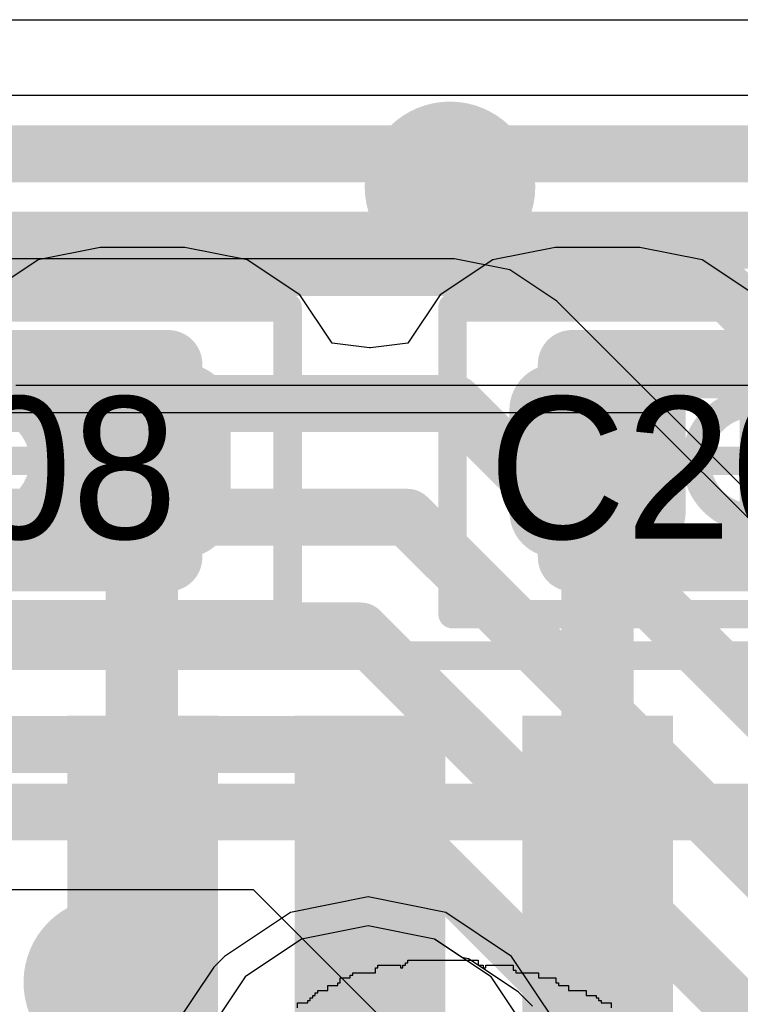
# Model space of a CAD drawing. Header units: millimetres. Extents: x -2 to 68, y -2 to 27.4.
# Tile 586 of 594: x 59 to 60.3, y 23.4 to 25.1. Entities that reach past the tile are written whole.
import ezdxf

# ---------------------------------------------------------------- set-up
doc = ezdxf.new("R2010")
doc.units = ezdxf.units.MM
for name, color, linetype in [('BottomLayer', 5, 'Continuous'), ('BottomOverlay', 54, 'Continuous'), ('DrillGuide', 244, 'Continuous'), ('Mechanical13', 56, 'Continuous'), ('Mechanical15', 56, 'Continuous'), ('Mechanical2', 216, 'Continuous'), ('MidLayer1', 16, 'Continuous'), ('MidLayer2', 76, 'Continuous'), ('MidLayer3', 90, 'Continuous'), ('MidLayer4', 156, 'Continuous'), ('MidLayer5', 130, 'Continuous'), ('MidLayer6', 216, 'Continuous'), ('MidLayer7', 6, 'Continuous'), ('MidLayer8', 54, 'Continuous'), ('MultiLayer', 9, 'Continuous'), ('TopLayer', 1, 'Continuous'), ('TopPaste', 8, 'Continuous'), ('TopSolder', 216, 'Continuous'), ('ViaHoleLayer', 16, 'Continuous')]:
    doc.layers.add(name, color=color, linetype=linetype)

# ---------------------------------------------------------------- blocks, each defined once
blk = doc.blocks.new('PQFN40P180X260X55_16N_54')
at = {"layer": 'Mechanical13', "const_width": 0.0999998}
blk.add_lwpolyline([(-0.8999982, -1.29999994), (-0.8999982, 1.29999994)], dxfattribs=at)
at = {"layer": 'Mechanical15', "const_width": 0.0499999}
blk.add_lwpolyline([(-1.17499892, -1.57500066), (-1.17499892, 1.57500066)], dxfattribs=at)
at = {"layer": 'TopLayer'}
for points in [[(-0.4864989, 0.08750045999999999), (-0.4864989, 0.31249874), (-1.04950006, 0.08750045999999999), (-1.04950006, 0.31249874)], [(-0.4864989, -0.31249874), (-0.4864989, -0.08750045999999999), (-1.04950006, -0.31249874), (-1.04950006, -0.08750045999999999)], [(-0.4864989, -0.7124979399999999), (-0.4864989, -0.4874996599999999), (-1.04950006, -0.7124979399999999), (-1.04950006, -0.4874996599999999)]]:
    blk.add_solid(points, dxfattribs=at)
at = {"layer": 'TopPaste'}
for points in [[(-0.4864989, 0.08750045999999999), (-0.4864989, 0.31249874), (-1.04950006, 0.08750045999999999), (-1.04950006, 0.31249874)], [(-0.4864989, -0.31249874), (-0.4864989, -0.08750045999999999), (-1.04950006, -0.31249874), (-1.04950006, -0.08750045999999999)], [(-0.4864989, -0.7124979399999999), (-0.4864989, -0.4874996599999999), (-1.04950006, -0.7124979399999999), (-1.04950006, -0.4874996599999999)]]:
    blk.add_solid(points, dxfattribs=at)
at = {"layer": 'TopSolder'}
for points in [[(-0.46649894, 0.0675005), (-0.46649894, 0.3324987), (-1.06950002, 0.0675005), (-1.06950002, 0.3324987)], [(-0.46649894, -0.3324987), (-0.46649894, -0.0675005), (-1.06950002, -0.3324987), (-1.06950002, -0.0675005)], [(-0.46649894, -0.7324978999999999), (-0.46649894, -0.4674997), (-1.06950002, -0.7324978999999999), (-1.06950002, -0.4674997)]]:
    blk.add_solid(points, dxfattribs=at)
blk = doc.blocks.new('CAP_0201_57')
at = {"layer": 'Mechanical13', "const_width": 0.11999976}
for points in [[(0.31999936, 0.16999966), (-0.31999936, 0.16999966)], [(-0.31999936, 0.16999966), (-0.31999936, -0.16999966)], [(0.31999936, 0.16999966), (0.31999936, -0.16999966)], [(0.31999936, -0.16999966), (-0.31999936, -0.16999966)]]:
    blk.add_lwpolyline(points, dxfattribs=at)
at = {"layer": 'Mechanical13', "const_width": 0.05999988}
for points in [[(-0.3499993, 0.16999966, 1), (-0.28999942, 0.16999966, 1)], [(-0.3499993, 0.16999966, 1), (-0.28999942, 0.16999966, 1)], [(0.28999942, 0.16999966, 1), (0.3499993, 0.16999966, 1)], [(0.28999942, 0.16999966, 1), (0.3499993, 0.16999966, 1)], [(-0.3499993, -0.16999966, 1), (-0.28999942, -0.16999966, 1)], [(-0.3499993, -0.16999966, 1), (-0.28999942, -0.16999966, 1)], [(0.28999942, -0.16999966, 1), (0.3499993, -0.16999966, 1)], [(0.28999942, -0.16999966, 1), (0.3499993, -0.16999966, 1)]]:
    blk.add_lwpolyline(points, format="xyb", close=True, dxfattribs=at)
at = {"layer": 'Mechanical15', "const_width": 0.0499999}
for points in [[(0.5299989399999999, 0.26999946), (-0.5299989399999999, 0.26999946)], [(-0.5299989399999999, 0.26999946), (-0.5299989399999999, -0.26999946)], [(0.5299989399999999, 0.26999946), (0.5299989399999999, -0.26999946)], [(0, 0.135001), (0, -0.135001)], [(0.135001, 0), (-0.135001, 0)], [(0.5299989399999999, -0.26999946), (-0.5299989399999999, -0.26999946)]]:
    blk.add_lwpolyline(points, dxfattribs=at)
at = {"layer": 'Mechanical15'}
for points, const_width in [([(-0.54249828, 0.26999946, 1), (-0.5174996, 0.26999946, 1)], 0.02499868), ([(-0.54249828, 0.26999946, 1), (-0.5174996, 0.26999946, 1)], 0.02499868), ([(0.5174996, 0.26999946, 1), (0.54249828, 0.26999946, 1)], 0.02499868), ([(0.5174996, 0.26999946, 1), (0.54249828, 0.26999946, 1)], 0.02499868), ([(-0.01249934, 0.135001, 1), (0.01249934, 0.135001, 1)], 0.02499868), ([(0.10130028, 0, 1), (-0.10130028, 0, 1)], 0.0499999), ([(-0.14750034, 0, 1), (-0.12250166, 0, 1)], 0.02499868), ([(-0.11379962, 0, 1), (-0.08880094, 0, 1)], 0.02499868), ([(0.08880094, 0, 1), (0.11379962, 0, 1)], 0.02499868), ([(0.12250166, 0, 1), (0.14750034, 0, 1)], 0.02499868), ([(-0.01249934, -0.135001, 1), (0.01249934, -0.135001, 1)], 0.02499868), ([(-0.54249828, -0.26999946, 1), (-0.5174996, -0.26999946, 1)], 0.02499868), ([(-0.54249828, -0.26999946, 1), (-0.5174996, -0.26999946, 1)], 0.02499868), ([(0.5174996, -0.26999946, 1), (0.54249828, -0.26999946, 1)], 0.02499868), ([(0.5174996, -0.26999946, 1), (0.54249828, -0.26999946, 1)], 0.02499868)]:
    blk.add_lwpolyline(points, format="xyb", close=True, dxfattribs=dict(at, const_width=const_width))
at = {"layer": 'TopLayer', "const_width": 0.08059928}
for points in [[(-0.3896995, 0.08940038, 1), (-0.30910022, 0.08940038, 1)], [(-0.24090122, 0.08940038, 1), (-0.16030194, 0.08940038, 1)], [(0.16030194, 0.08940038, 1), (0.24090122, 0.08940038, 1)], [(0.30910022, 0.08940038, 1), (0.3896995, 0.08940038, 1)], [(-0.3896995, -0.08940038, 1), (-0.30910022, -0.08940038, 1)], [(-0.24090122, -0.08940038, 1), (-0.16030194, -0.08940038, 1)], [(0.16030194, -0.08940038, 1), (0.24090122, -0.08940038, 1)], [(0.30910022, -0.08940038, 1), (0.3896995, -0.08940038, 1)]]:
    blk.add_lwpolyline(points, format="xyb", close=True, dxfattribs=at)
at = {"layer": 'TopLayer'}
for points in [[(-0.20060158, 0.16999966), (-0.34939986, 0.16999966), (-0.20060158, -0.16999966), (-0.34939986, -0.16999966)], [(0.20060158, -0.16999966), (0.34939986, -0.16999966), (0.20060158, 0.16999966), (0.34939986, 0.16999966)], [(-0.1200023, 0.08940038), (-0.4299991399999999, 0.08940038), (-0.1200023, -0.08940038), (-0.4299991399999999, -0.08940038)], [(0.1200023, -0.08940038), (0.4299991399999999, -0.08940038), (0.1200023, 0.08940038), (0.4299991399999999, 0.08940038)]]:
    blk.add_solid(points, dxfattribs=at)
at = {"layer": 'TopPaste', "const_width": 0.08059928}
for points in [[(-0.3896995, 0.08940038, 1), (-0.30910022, 0.08940038, 1)], [(-0.24090122, 0.08940038, 1), (-0.16030194, 0.08940038, 1)], [(0.16030194, 0.08940038, 1), (0.24090122, 0.08940038, 1)], [(0.30910022, 0.08940038, 1), (0.3896995, 0.08940038, 1)], [(-0.3896995, -0.08940038, 1), (-0.30910022, -0.08940038, 1)], [(-0.24090122, -0.08940038, 1), (-0.16030194, -0.08940038, 1)], [(0.16030194, -0.08940038, 1), (0.24090122, -0.08940038, 1)], [(0.30910022, -0.08940038, 1), (0.3896995, -0.08940038, 1)]]:
    blk.add_lwpolyline(points, format="xyb", close=True, dxfattribs=at)
at = {"layer": 'TopPaste'}
for points in [[(-0.20060158, 0.16999966), (-0.34939986, 0.16999966), (-0.20060158, -0.16999966), (-0.34939986, -0.16999966)], [(0.20060158, -0.16999966), (0.34939986, -0.16999966), (0.20060158, 0.16999966), (0.34939986, 0.16999966)], [(-0.1200023, 0.08940038), (-0.4299991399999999, 0.08940038), (-0.1200023, -0.08940038), (-0.4299991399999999, -0.08940038)], [(0.1200023, -0.08940038), (0.4299991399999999, -0.08940038), (0.1200023, 0.08940038), (0.4299991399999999, 0.08940038)]]:
    blk.add_solid(points, dxfattribs=at)
at = {"layer": 'TopSolder', "const_width": 0.08059928}
for points in [[(-0.3896995, 0.08940038, 1), (-0.30910022, 0.08940038, 1)], [(-0.24090122, 0.08940038, 1), (-0.16030194, 0.08940038, 1)], [(0.16030194, 0.08940038, 1), (0.24090122, 0.08940038, 1)], [(0.30910022, 0.08940038, 1), (0.3896995, 0.08940038, 1)], [(-0.3896995, -0.08940038, 1), (-0.30910022, -0.08940038, 1)], [(-0.24090122, -0.08940038, 1), (-0.16030194, -0.08940038, 1)], [(0.16030194, -0.08940038, 1), (0.24090122, -0.08940038, 1)], [(0.30910022, -0.08940038, 1), (0.3896995, -0.08940038, 1)]]:
    blk.add_lwpolyline(points, format="xyb", close=True, dxfattribs=at)
at = {"layer": 'TopSolder'}
for points in [[(-0.20060158, 0.16999966), (-0.34939986, 0.16999966), (-0.20060158, -0.16999966), (-0.34939986, -0.16999966)], [(0.20060158, -0.16999966), (0.34939986, -0.16999966), (0.20060158, 0.16999966), (0.34939986, 0.16999966)], [(-0.1200023, 0.08940038), (-0.4299991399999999, 0.08940038), (-0.1200023, -0.08940038), (-0.4299991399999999, -0.08940038)], [(0.1200023, -0.08940038), (0.4299991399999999, -0.08940038), (0.1200023, 0.08940038), (0.4299991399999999, 0.08940038)]]:
    blk.add_solid(points, dxfattribs=at)
blk = doc.blocks.new('CAP_0201_58')
at = {"layer": 'Mechanical13', "const_width": 0.11999976}
for points in [[(-0.31999936, 0.16999966), (0.31999936, 0.16999966)], [(-0.31999936, -0.16999966), (-0.31999936, 0.16999966)], [(0.31999936, -0.16999966), (0.31999936, 0.16999966)], [(-0.31999936, -0.16999966), (0.31999936, -0.16999966)]]:
    blk.add_lwpolyline(points, dxfattribs=at)
at = {"layer": 'Mechanical13', "const_width": 0.05999988}
for points in [[(-0.3499993, 0.16999966, 1), (-0.28999942, 0.16999966, 1)], [(-0.3499993, 0.16999966, 1), (-0.28999942, 0.16999966, 1)], [(0.28999942, 0.16999966, 1), (0.3499993, 0.16999966, 1)], [(0.28999942, 0.16999966, 1), (0.3499993, 0.16999966, 1)], [(-0.3499993, -0.16999966, 1), (-0.28999942, -0.16999966, 1)], [(-0.3499993, -0.16999966, 1), (-0.28999942, -0.16999966, 1)], [(0.28999942, -0.16999966, 1), (0.3499993, -0.16999966, 1)], [(0.28999942, -0.16999966, 1), (0.3499993, -0.16999966, 1)]]:
    blk.add_lwpolyline(points, format="xyb", close=True, dxfattribs=at)
at = {"layer": 'Mechanical15', "const_width": 0.0499999}
for points in [[(-0.5299989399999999, 0.26999946), (0.5299989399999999, 0.26999946)], [(-0.5299989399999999, -0.26999946), (-0.5299989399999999, 0.26999946)], [(0.5299989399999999, -0.26999946), (0.5299989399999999, 0.26999946)], [(0, -0.135001), (0, 0.135001)], [(-0.135001, 0), (0.135001, 0)], [(-0.5299989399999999, -0.26999946), (0.5299989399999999, -0.26999946)]]:
    blk.add_lwpolyline(points, dxfattribs=at)
at = {"layer": 'Mechanical15'}
for points, const_width in [([(-0.54249828, 0.26999946, 1), (-0.5174996, 0.26999946, 1)], 0.02499868), ([(-0.54249828, 0.26999946, 1), (-0.5174996, 0.26999946, 1)], 0.02499868), ([(0.5174996, 0.26999946, 1), (0.54249828, 0.26999946, 1)], 0.02499868), ([(0.5174996, 0.26999946, 1), (0.54249828, 0.26999946, 1)], 0.02499868), ([(-0.01249934, 0.135001, 1), (0.01249934, 0.135001, 1)], 0.02499868), ([(0.10130028, 0, 1), (-0.10130028, 0, 1)], 0.0499999), ([(-0.14750034, 0, 1), (-0.12250166, 0, 1)], 0.02499868), ([(-0.11379962, 0, 1), (-0.08880094, 0, 1)], 0.02499868), ([(0.08880094, 0, 1), (0.11379962, 0, 1)], 0.02499868), ([(0.12250166, 0, 1), (0.14750034, 0, 1)], 0.02499868), ([(-0.01249934, -0.135001, 1), (0.01249934, -0.135001, 1)], 0.02499868), ([(-0.54249828, -0.26999946, 1), (-0.5174996, -0.26999946, 1)], 0.02499868), ([(-0.54249828, -0.26999946, 1), (-0.5174996, -0.26999946, 1)], 0.02499868), ([(0.5174996, -0.26999946, 1), (0.54249828, -0.26999946, 1)], 0.02499868), ([(0.5174996, -0.26999946, 1), (0.54249828, -0.26999946, 1)], 0.02499868)]:
    blk.add_lwpolyline(points, format="xyb", close=True, dxfattribs=dict(at, const_width=const_width))
at = {"layer": 'TopLayer', "const_width": 0.08059928}
for points in [[(-0.3896995, 0.08940038, 1), (-0.30910022, 0.08940038, 1)], [(-0.24090122, 0.08940038, 1), (-0.16030194, 0.08940038, 1)], [(0.16030194, 0.08940038, 1), (0.24090122, 0.08940038, 1)], [(0.30910022, 0.08940038, 1), (0.3896995, 0.08940038, 1)], [(-0.3896995, -0.08940038, 1), (-0.30910022, -0.08940038, 1)], [(-0.24090122, -0.08940038, 1), (-0.16030194, -0.08940038, 1)], [(0.16030194, -0.08940038, 1), (0.24090122, -0.08940038, 1)], [(0.30910022, -0.08940038, 1), (0.3896995, -0.08940038, 1)]]:
    blk.add_lwpolyline(points, format="xyb", close=True, dxfattribs=at)
at = {"layer": 'TopLayer'}
for points in [[(-0.20060158, 0.16999966), (-0.34939986, 0.16999966), (-0.20060158, -0.16999966), (-0.34939986, -0.16999966)], [(0.20060158, -0.16999966), (0.34939986, -0.16999966), (0.20060158, 0.16999966), (0.34939986, 0.16999966)], [(-0.1200023, 0.08940038), (-0.4299991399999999, 0.08940038), (-0.1200023, -0.08940038), (-0.4299991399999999, -0.08940038)], [(0.1200023, -0.08940038), (0.4299991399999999, -0.08940038), (0.1200023, 0.08940038), (0.4299991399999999, 0.08940038)]]:
    blk.add_solid(points, dxfattribs=at)
at = {"layer": 'TopPaste', "const_width": 0.08059928}
for points in [[(-0.3896995, 0.08940038, 1), (-0.30910022, 0.08940038, 1)], [(-0.24090122, 0.08940038, 1), (-0.16030194, 0.08940038, 1)], [(0.16030194, 0.08940038, 1), (0.24090122, 0.08940038, 1)], [(0.30910022, 0.08940038, 1), (0.3896995, 0.08940038, 1)], [(-0.3896995, -0.08940038, 1), (-0.30910022, -0.08940038, 1)], [(-0.24090122, -0.08940038, 1), (-0.16030194, -0.08940038, 1)], [(0.16030194, -0.08940038, 1), (0.24090122, -0.08940038, 1)], [(0.30910022, -0.08940038, 1), (0.3896995, -0.08940038, 1)]]:
    blk.add_lwpolyline(points, format="xyb", close=True, dxfattribs=at)
at = {"layer": 'TopPaste'}
for points in [[(-0.20060158, 0.16999966), (-0.34939986, 0.16999966), (-0.20060158, -0.16999966), (-0.34939986, -0.16999966)], [(0.20060158, -0.16999966), (0.34939986, -0.16999966), (0.20060158, 0.16999966), (0.34939986, 0.16999966)], [(-0.1200023, 0.08940038), (-0.4299991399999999, 0.08940038), (-0.1200023, -0.08940038), (-0.4299991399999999, -0.08940038)], [(0.1200023, -0.08940038), (0.4299991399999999, -0.08940038), (0.1200023, 0.08940038), (0.4299991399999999, 0.08940038)]]:
    blk.add_solid(points, dxfattribs=at)
at = {"layer": 'TopSolder', "const_width": 0.08059928}
for points in [[(-0.3896995, 0.08940038, 1), (-0.30910022, 0.08940038, 1)], [(-0.24090122, 0.08940038, 1), (-0.16030194, 0.08940038, 1)], [(0.16030194, 0.08940038, 1), (0.24090122, 0.08940038, 1)], [(0.30910022, 0.08940038, 1), (0.3896995, 0.08940038, 1)], [(-0.3896995, -0.08940038, 1), (-0.30910022, -0.08940038, 1)], [(-0.24090122, -0.08940038, 1), (-0.16030194, -0.08940038, 1)], [(0.16030194, -0.08940038, 1), (0.24090122, -0.08940038, 1)], [(0.30910022, -0.08940038, 1), (0.3896995, -0.08940038, 1)]]:
    blk.add_lwpolyline(points, format="xyb", close=True, dxfattribs=at)
at = {"layer": 'TopSolder'}
for points in [[(-0.20060158, 0.16999966), (-0.34939986, 0.16999966), (-0.20060158, -0.16999966), (-0.34939986, -0.16999966)], [(0.20060158, -0.16999966), (0.34939986, -0.16999966), (0.20060158, 0.16999966), (0.34939986, 0.16999966)], [(-0.1200023, 0.08940038), (-0.4299991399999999, 0.08940038), (-0.1200023, -0.08940038), (-0.4299991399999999, -0.08940038)], [(0.1200023, -0.08940038), (0.4299991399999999, -0.08940038), (0.1200023, 0.08940038), (0.4299991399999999, 0.08940038)]]:
    blk.add_solid(points, dxfattribs=at)

msp = doc.modelspace()

# ---------------------------------------------------------------- linework, layer by layer
at = {"layer": 'BottomLayer'}
for p, q in [((43.14268231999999, 25.09412304), (62.49117041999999, 25.09412304)), ((59.80791695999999, 24.6735219), (43.60394124, 24.6735219)), ((59.90546311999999, 24.65411884), (59.80791695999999, 24.6735219)), ((59.98815536, 24.59886368), (59.90546311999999, 24.65411884)), ((61.77206594, 22.8149531), (59.98815536, 24.59886368)), ((58.5908023, 23.56372986), (59.45381047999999, 23.56372986)), ((59.45381047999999, 23.56372986), (61.70030332, 21.31723448))]:
    msp.add_line(p, q, dxfattribs=at)
for points, const_width in [([(59.72500119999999, 24.8000012, 1), (59.87499836, 24.8000012, 1)], 0.1499997), ([(59.78291828, 24.41862528, 1), (59.83291564, 24.41862528, 1)], 0.0499999), ([(59.78291828, 24.41862528, 1), (59.83291564, 24.41862528, 1)], 0.0499999), ([(59.70007618, 24.21862568, 1), (59.75007354, 24.21862568, 1)], 0.0499999), ([(59.70007618, 24.21862568, 1), (59.75007354, 24.21862568, 1)], 0.0499999), ([(59.61723408, 24.01862608, 1), (59.66723143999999, 24.01862608, 1)], 0.0499999), ([(59.61723408, 24.01862608, 1), (59.66723143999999, 24.01862608, 1)], 0.0499999), ([(59.53439198, 23.81862648, 1), (59.58438933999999, 23.81862648, 1)], 0.0499999), ([(59.53439198, 23.81862648, 1), (59.58438933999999, 23.81862648, 1)], 0.0499999), ([(59.12500239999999, 23.39999892, 1), (59.27499956, 23.39999892, 1)], 0.1499997)]:
    msp.add_lwpolyline(points, format="xyb", close=True, dxfattribs=dict(at, const_width=const_width))
at = {"layer": 'BottomLayer', "const_width": 0.0999998}
for points in [[(43.60394124, 24.41862528), (59.80791695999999, 24.41862528)], [(59.80791695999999, 24.41862528), (65.23614588, 18.99039636)], [(43.68678334, 24.21862568), (59.72507486, 24.21862568)], [(59.72507486, 24.21862568), (64.79999993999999, 19.1437006)], [(43.76962544, 24.01862608), (59.64223275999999, 24.01862608)], [(59.64223275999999, 24.01862608), (64.60000034, 19.0608585)], [(43.85246754, 23.81862648), (59.55939066, 23.81862648)], [(59.55939066, 23.81862648), (64.40000074, 18.9780164)]]:
    msp.add_lwpolyline(points, dxfattribs=at)
at = {"layer": 'BottomOverlay'}
for p, q in [((59.66880115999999, 23.4169077), (59.66880115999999, 23.42572658)), ((59.66880115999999, 23.42572658), (59.6732106, 23.42572658)), ((59.6732106, 23.42572658), (59.6732106, 23.43013602)), ((59.6732106, 23.43013602), (59.71289302, 23.43013602)), ((59.71289302, 23.43013602), (59.71289302, 23.42572658)), ((59.71289302, 23.42572658), (59.71730246, 23.42572658)), ((59.71730246, 23.42572658), (59.71730246, 23.43013602)), ((59.71730246, 23.43013602), (59.7217119, 23.43013602)), ((59.7217119, 23.43013602), (59.7217119, 23.43454292)), ((59.7217119, 23.43454292), (59.72612134, 23.43454292)), ((59.72612134, 23.43454292), (59.72612134, 23.43895236)), ((59.72612134, 23.43895236), (59.84957549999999, 23.43895236)), ((59.84957549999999, 23.43895236), (59.84957549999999, 23.43013602)), ((59.84957549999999, 23.43013602), (59.85839438, 23.43013602)), ((59.85839438, 23.43013602), (59.85839438, 23.42572658)), ((59.85839438, 23.42572658), (59.86280382, 23.42572658)), ((59.86280382, 23.42572658), (59.86280382, 23.43013602)), ((59.86280382, 23.43013602), (59.91130512, 23.43013602)), ((59.91130512, 23.43013602), (59.91130512, 23.42131714)), ((59.60707408, 23.39926994), (59.60707408, 23.40808882)), ((59.60707408, 23.40808882), (59.62471184, 23.40808882)), ((59.62471184, 23.40808882), (59.62471184, 23.41249826)), ((59.62471184, 23.41249826), (59.62912128, 23.41249826)), ((59.62912128, 23.41249826), (59.62912128, 23.4169077)), ((59.62912128, 23.4169077), (59.66880115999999, 23.4169077)), ((59.91130512, 23.42131714), (59.91571455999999, 23.42131714)), ((59.91571455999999, 23.42131714), (59.91571455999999, 23.4169077)), ((59.91571455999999, 23.4169077), (59.95539698, 23.4169077)), ((59.95539698, 23.4169077), (59.95539698, 23.40808882)), ((59.95539698, 23.40808882), (59.98626052, 23.40808882)), ((59.98626052, 23.40808882), (59.98626052, 23.39926994)), ((59.58502942, 23.38604416), (59.58502942, 23.39486304)), ((59.58502942, 23.39486304), (59.60266463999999, 23.39486304)), ((59.60266463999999, 23.39486304), (59.60266463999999, 23.39926994)), ((59.60266463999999, 23.39926994), (59.60707408, 23.39926994)), ((59.98626052, 23.39926994), (59.99066996, 23.39926994)), ((59.99066996, 23.39926994), (59.99066996, 23.39486304)), ((59.99066996, 23.39486304), (60.00830517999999, 23.39486304)), ((60.00830517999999, 23.39486304), (60.00830517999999, 23.38604416)), ((59.55857277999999, 23.37281584), (59.55857277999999, 23.37722528)), ((59.55857277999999, 23.37722528), (59.56298221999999, 23.37722528)), ((59.56298221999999, 23.37722528), (59.56298221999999, 23.38163472)), ((59.56298221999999, 23.38163472), (59.56739166, 23.38163472)), ((59.56739166, 23.38163472), (59.56739166, 23.38604416)), ((59.56739166, 23.38604416), (59.58502942, 23.38604416)), ((60.00830517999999, 23.38604416), (60.03916871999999, 23.38604416)), ((60.03916871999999, 23.38604416), (60.03916871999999, 23.37722528)), ((60.03916871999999, 23.37722528), (60.05680647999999, 23.37722528)), ((60.05680647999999, 23.37722528), (60.05680647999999, 23.37281584)), ((59.53211868, 23.35518062), (59.53211868, 23.36399696)), ((59.53211868, 23.36399696), (59.54975644, 23.36399696)), ((59.54975644, 23.36399696), (59.54975644, 23.3684064)), ((59.54975644, 23.3684064), (59.55416588, 23.3684064)), ((59.55416588, 23.3684064), (59.55416588, 23.37281584)), ((59.55416588, 23.37281584), (59.55857277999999, 23.37281584)), ((60.05680647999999, 23.37281584), (60.06121592, 23.37281584)), ((60.06121592, 23.37281584), (60.06121592, 23.3684064)), ((60.06121592, 23.3684064), (60.06562536, 23.3684064)), ((60.06562536, 23.3684064), (60.06562536, 23.36399696)), ((60.06562536, 23.36399696), (60.08326057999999, 23.36399696)), ((60.08326057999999, 23.36399696), (60.08326057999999, 23.35518062))]:
    msp.add_line(p, q, dxfattribs=at)
at = {"layer": 'DrillGuide', "const_width": 0.0499999}
for points in [[(59.77500109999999, 24.8000012, 1), (59.82499846, 24.8000012, 1)], [(59.1750023, 23.39999892, 1), (59.22499966, 23.39999892, 1)]]:
    msp.add_lwpolyline(points, format="xyb", close=True, dxfattribs=at)
at = {"layer": 'MidLayer1'}
for p, q in [((37.33876961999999, 25.09412304), (60.50312258, 25.09412304)), ((59.65590811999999, 23.4994577), (59.53885475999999, 23.47617352)), ((59.77296148, 23.47617352), (59.65590811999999, 23.4994577)), ((59.53885475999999, 23.47617352), (59.43961949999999, 23.40986936)), ((59.82095223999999, 23.44410856), (59.77296148, 23.47617352)), ((59.8325956, 23.44179208), (59.82095223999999, 23.44410856)), ((59.91975315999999, 23.38355242), (59.8325956, 23.44179208)), ((59.43961949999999, 23.40986936), (59.37331533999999, 23.3106341)), ((59.94503632, 23.35826926), (59.91975315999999, 23.38355242))]:
    msp.add_line(p, q, dxfattribs=at)
at = {"layer": 'MidLayer1', "const_width": 0.1999996}
msp.add_lwpolyline([(59.55590832, 23.19358074, 1), (59.75590791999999, 23.19358074, 1)], format="xyb", close=True, dxfattribs=at)
at = {"layer": 'MidLayer2'}
for p, q in [((57.0413769, 24.4031008), (60.13845732, 24.4031008)), ((60.13845732, 24.4031008), (60.49081374, 24.05074438)), ((59.65590811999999, 23.4994577), (59.53885475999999, 23.47617352)), ((59.77296148, 23.47617352), (59.65590811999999, 23.4994577)), ((59.53885475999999, 23.47617352), (59.43961949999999, 23.40986936)), ((59.87219673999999, 23.40986936), (59.77296148, 23.47617352)), ((59.43961949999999, 23.40986936), (59.37331533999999, 23.3106341)), ((59.93850089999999, 23.3106341), (59.87219673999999, 23.40986936))]:
    msp.add_line(p, q, dxfattribs=at)
at = {"layer": 'MidLayer2', "const_width": 0.0999998}
for points in [[(41.80634259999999, 24.85799702), (60.48931514, 24.85799702)], [(42.58265804, 24.65799742), (60.24403749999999, 24.65799742)], [(60.24403749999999, 24.65799742), (60.67105213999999, 24.23098278)]]:
    msp.add_lwpolyline(points, dxfattribs=at)
at = {"layer": 'MidLayer2'}
for points, const_width in [([(60.21903881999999, 24.65799742, 1), (60.26903617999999, 24.65799742, 1)], 0.0499999), ([(60.21903881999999, 24.65799742, 1), (60.26903617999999, 24.65799742, 1)], 0.0499999), ([(59.55590832, 23.19358074, 1), (59.75590791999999, 23.19358074, 1)], 0.1999996)]:
    msp.add_lwpolyline(points, format="xyb", close=True, dxfattribs=dict(at, const_width=const_width))
at = {"layer": 'MidLayer3'}
for p, q in [((54.42736892, 25.09412304), (60.35143632, 25.09412304)), ((60.41079865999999, 24.96096608), (58.93105053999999, 24.96096608)), ((59.03663326, 24.45117284), (60.53243164, 24.45117284)), ((59.65590811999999, 23.4994577), (59.53885475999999, 23.47617352)), ((59.77296148, 23.47617352), (59.65590811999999, 23.4994577)), ((59.53885475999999, 23.47617352), (59.43961949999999, 23.40986936)), ((59.87219673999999, 23.40986936), (59.77296148, 23.47617352)), ((59.43961949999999, 23.40986936), (59.37331533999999, 23.3106341)), ((59.93850089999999, 23.3106341), (59.87219673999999, 23.40986936))]:
    msp.add_line(p, q, dxfattribs=at)
at = {"layer": 'MidLayer3', "const_width": 0.0999998}
msp.add_lwpolyline([(58.93105053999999, 24.70606946), (60.69093779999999, 24.70606946)], dxfattribs=at)
at = {"layer": 'MidLayer3', "const_width": 0.1999996}
msp.add_lwpolyline([(59.55590832, 23.19358074, 1), (59.75590791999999, 23.19358074, 1)], format="xyb", close=True, dxfattribs=at)
at = {"layer": 'MidLayer4'}
for p, q in [((37.33876961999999, 25.09412304), (60.50312258, 25.09412304)), ((59.65590811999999, 23.4994577), (59.53885475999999, 23.47617352)), ((59.77296148, 23.47617352), (59.65590811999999, 23.4994577)), ((59.53885475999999, 23.47617352), (59.43961949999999, 23.40986936)), ((59.87219673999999, 23.40986936), (59.77296148, 23.47617352)), ((59.43961949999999, 23.40986936), (59.37331533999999, 23.3106341)), ((59.93850089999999, 23.3106341), (59.87219673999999, 23.40986936))]:
    msp.add_line(p, q, dxfattribs=at)
for points, const_width in [([(59.72500119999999, 24.8000012, 1), (59.87499836, 24.8000012, 1)], 0.1499997), ([(59.12500239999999, 23.39999892, 1), (59.27499956, 23.39999892, 1)], 0.1499997), ([(59.55590832, 23.19358074, 1), (59.75590791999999, 23.19358074, 1)], 0.1999996)]:
    msp.add_lwpolyline(points, format="xyb", close=True, dxfattribs=dict(at, const_width=const_width))
at = {"layer": 'MidLayer5'}
for p, q in [((55.90009647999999, 25.09412304), (60.50312258, 25.09412304)), ((59.65590811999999, 23.4994577), (59.53885475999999, 23.47617352)), ((59.77296148, 23.47617352), (59.65590811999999, 23.4994577)), ((59.53885475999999, 23.47617352), (59.43961949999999, 23.40986936)), ((59.87219673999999, 23.40986936), (59.77296148, 23.47617352)), ((59.43961949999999, 23.40986936), (59.37331533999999, 23.3106341)), ((59.93850089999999, 23.3106341), (59.87219673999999, 23.40986936))]:
    msp.add_line(p, q, dxfattribs=at)
at = {"layer": 'MidLayer5', "const_width": 0.1999996}
msp.add_lwpolyline([(59.55590832, 23.19358074, 1), (59.75590791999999, 23.19358074, 1)], format="xyb", close=True, dxfattribs=at)
at = {"layer": 'MidLayer6'}
for p, q in [((42.4063414, 25.09412304), (60.50312258, 25.09412304)), ((59.65590811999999, 23.4994577), (59.53885475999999, 23.47617352)), ((59.77296148, 23.47617352), (59.65590811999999, 23.4994577)), ((59.53885475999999, 23.47617352), (59.43961949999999, 23.40986936)), ((59.87219673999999, 23.40986936), (59.77296148, 23.47617352)), ((59.43961949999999, 23.40986936), (59.37331533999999, 23.3106341)), ((59.93850089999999, 23.3106341), (59.87219673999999, 23.40986936))]:
    msp.add_line(p, q, dxfattribs=at)
at = {"layer": 'MidLayer6', "const_width": 0.1999996}
msp.add_lwpolyline([(59.55590832, 23.19358074, 1), (59.75590791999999, 23.19358074, 1)], format="xyb", close=True, dxfattribs=at)
at = {"layer": 'MidLayer7'}
for p, q in [((54.10000101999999, 25.09412304), (60.50312258, 25.09412304)), ((54.10000101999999, 25.09412304), (60.50312258, 25.09412304)), ((59.65590811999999, 23.55043804), (59.51934502, 23.52327274)), ((59.65590811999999, 23.55043804), (59.51934502, 23.52327274)), ((59.79247122, 23.52327274), (59.65590811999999, 23.55043804)), ((59.79247122, 23.52327274), (59.65590811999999, 23.55043804)), ((59.51934502, 23.52327274), (59.40357181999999, 23.44591704)), ((59.51934502, 23.52327274), (59.40357181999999, 23.44591704)), ((59.90824442, 23.44591704), (59.79247122, 23.52327274)), ((59.90824442, 23.44591704), (59.79247122, 23.52327274)), ((59.40357181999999, 23.44591704), (59.38444054, 23.42678576)), ((59.40357181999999, 23.44591704), (59.38444054, 23.42678576)), ((59.98560011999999, 23.33014384), (59.90824442, 23.44591704)), ((59.98560011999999, 23.33014384), (59.90824442, 23.44591704)), ((59.38444054, 23.42678576), (59.30708483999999, 23.31101256)), ((59.38444054, 23.42678576), (59.30708483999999, 23.31101256))]:
    msp.add_line(p, q, dxfattribs=at)
at = {"layer": 'MidLayer7', "const_width": 0.1999996}
msp.add_lwpolyline([(59.55590832, 23.19358074, 1), (59.75590791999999, 23.19358074, 1)], format="xyb", close=True, dxfattribs=at)
at = {"layer": 'MidLayer8'}
for p, q in [((37.33876961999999, 25.09412304), (60.50312258, 25.09412304)), ((59.65590811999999, 23.4994577), (59.53885475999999, 23.47617352)), ((59.77296148, 23.47617352), (59.65590811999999, 23.4994577)), ((59.53885475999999, 23.47617352), (59.43961949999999, 23.40986936)), ((59.87219673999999, 23.40986936), (59.77296148, 23.47617352)), ((59.43961949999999, 23.40986936), (59.37331533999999, 23.3106341)), ((59.93850089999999, 23.3106341), (59.87219673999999, 23.40986936))]:
    msp.add_line(p, q, dxfattribs=at)
at = {"layer": 'MidLayer8', "const_width": 0.1999996}
msp.add_lwpolyline([(59.55590832, 23.19358074, 1), (59.75590791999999, 23.19358074, 1)], format="xyb", close=True, dxfattribs=at)
at = {"layer": 'MultiLayer'}
for points, const_width in [([(59.72500119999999, 24.8000012, 1), (59.87499836, 24.8000012, 1)], 0.1499997), ([(59.12500239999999, 23.39999892, 1), (59.27499956, 23.39999892, 1)], 0.1499997), ([(59.55590832, 23.19358074, 1), (59.75590791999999, 23.19358074, 1)], 0.1999996)]:
    msp.add_lwpolyline(points, format="xyb", close=True, dxfattribs=dict(at, const_width=const_width))
at = {"layer": 'TopLayer'}
for p, q in [((50.03960782, 25.09412304), (62.49117041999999, 25.09412304)), ((59.18506578, 24.69349646), (59.07558162, 24.6717185)), ((59.33386406, 24.69349646), (59.18506578, 24.69349646)), ((59.44334821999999, 24.6717185), (59.33386406, 24.69349646)), ((59.98506417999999, 24.69349646), (59.87558001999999, 24.6717185)), ((60.13386246, 24.69349646), (59.98506417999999, 24.69349646)), ((60.24334662, 24.6717185), (60.13386246, 24.69349646)), ((59.07558162, 24.6717185), (58.98276747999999, 24.60970186)), ((59.5361649, 24.60970186), (59.44334821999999, 24.6717185)), ((59.87558001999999, 24.6717185), (59.78276334, 24.60970186)), ((60.33616075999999, 24.60970186), (60.24334662, 24.6717185)), ((59.592845, 24.52487094), (59.5361649, 24.60970186)), ((59.78276334, 24.60970186), (59.72608323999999, 24.52487094)), ((59.6585675, 24.51688772), (59.592845, 24.52487094)), ((59.66036073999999, 24.51688772), (59.6585675, 24.51688772)), ((59.72608323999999, 24.52487094), (59.66036073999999, 24.51688772))]:
    msp.add_line(p, q, dxfattribs=at)
at = {"layer": 'TopLayer', "const_width": 0.127}
for points in [[(59.25805776, 24.31659348), (59.25946491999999, 24.31800064)], [(59.25805776, 23.56940676), (59.25805776, 24.31659348)], [(60.05946332, 24.31800064), (60.05956999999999, 24.31789396)], [(60.05956999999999, 23.56810628), (60.05956999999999, 24.31789396)], [(59.25805776, 23.56940676), (59.25946491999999, 23.5679996)], [(59.25946491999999, 22.80000012), (59.25946491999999, 23.5679996)], [(59.65946412, 22.80000012), (59.65946412, 23.5679996)], [(60.05946332, 23.5679996), (60.05956999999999, 23.56810628)], [(60.05946332, 23.5679996), (60.05974272, 23.5677202)], [(60.05974272, 23.08988778), (60.05974272, 23.5677202)]]:
    msp.add_lwpolyline(points, dxfattribs=at)
at = {"layer": 'TopLayer', "const_width": 0.0635}
for points in [[(59.22630775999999, 24.31659348, 1), (59.28980776, 24.31659348, 1)], [(59.22630775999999, 24.31659348, 1), (59.28980776, 24.31659348, 1)], [(59.22771492, 24.31800064, 1), (59.29121492, 24.31800064, 1)], [(60.02771332, 24.31800064, 1), (60.09121331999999, 24.31800064, 1)], [(60.02782, 24.31789396, 1), (60.09132, 24.31789396, 1)], [(60.02782, 24.31789396, 1), (60.09132, 24.31789396, 1)], [(59.22630775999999, 23.56940676, 1), (59.28980776, 23.56940676, 1)], [(59.22630775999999, 23.56940676, 1), (59.28980776, 23.56940676, 1)], [(59.22771492, 23.5679996, 1), (59.29121492, 23.5679996, 1)], [(59.22771492, 23.5679996, 1), (59.29121492, 23.5679996, 1)], [(59.62771412, 23.5679996, 1), (59.69121412, 23.5679996, 1)], [(60.02771332, 23.5679996, 1), (60.09121331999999, 23.5679996, 1)], [(60.02771332, 23.5679996, 1), (60.09121331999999, 23.5679996, 1)], [(60.02782, 23.56810628, 1), (60.09132, 23.56810628, 1)], [(60.02782, 23.56810628, 1), (60.09132, 23.56810628, 1)], [(60.02799272, 23.5677202, 1), (60.09149272, 23.5677202, 1)], [(60.02799272, 23.5677202, 1), (60.09149272, 23.5677202, 1)]]:
    msp.add_lwpolyline(points, format="xyb", close=True, dxfattribs=at)
at = {"layer": 'ViaHoleLayer', "const_width": 0.0499999}
for points in [[(59.77500109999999, 24.8000012, 1), (59.82499846, 24.8000012, 1)], [(59.1750023, 23.39999892, 1), (59.22499966, 23.39999892, 1)]]:
    msp.add_lwpolyline(points, format="xyb", close=True, dxfattribs=at)

# ---------------------------------------------------------------- block references
msp.add_blockref('CAP_0201_58', (58.9844642, 24.31800064))
for name, p, rotation in [('CAP_0201_57', (60.33446403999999, 24.31800064), 180), ('PQFN40P180X260X55_16N_54', (59.85946371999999, 22.80000012), 270)]:
    msp.add_blockref(name, p, dxfattribs=dict(rotation=rotation))

# ---------------------------------------------------------------- texts
at = {"layer": 'Mechanical2'}
for s, p in [('C208', (58.52159999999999, 24.1808)), ('C209', (59.8678, 24.1808))]:
    msp.add_text(s, height=0.2499995, dxfattribs=at).set_placement(p)

doc.saveas('drawing.dxf')
